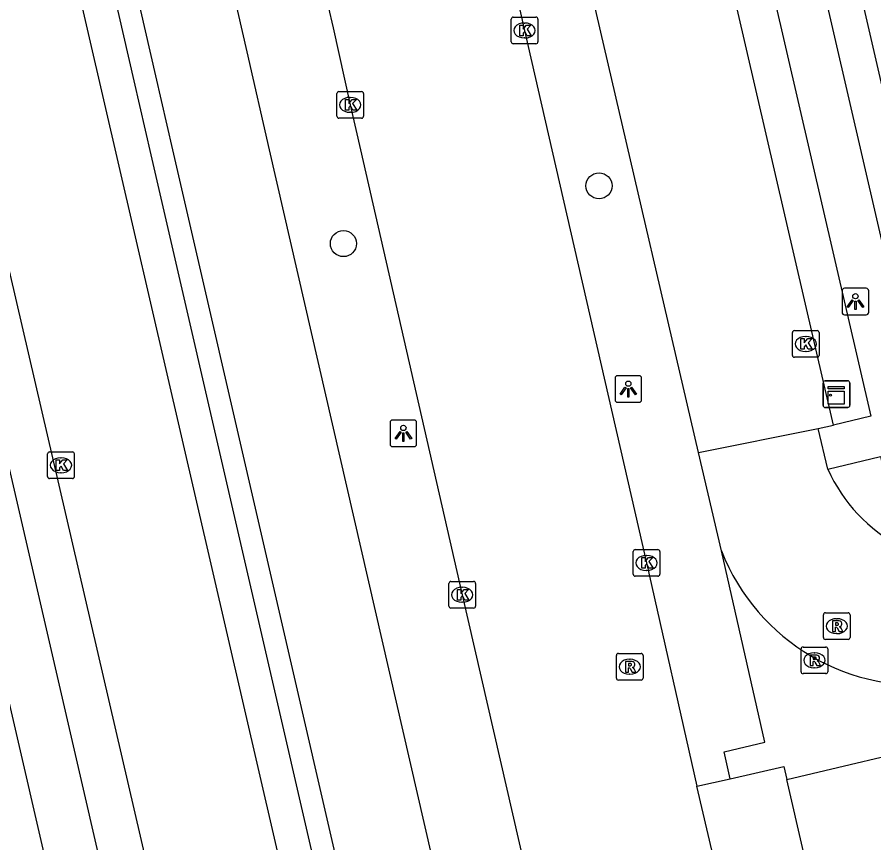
# Model space of a CAD drawing. Extents: x 156414 to 157775, y 382335 to 383765.
# Drawn here: x 156861.8 to 156893.94, y 383473.99 to 383504.98 of the extents above; entities that cross this region are included whole.
import ezdxf

# ---------------------------------------------------------------- set-up
doc = ezdxf.new("R2010")
doc.units = 0
for name, color, linetype in [('IMGEO_Boom', 7, 'Continuous'), ('IMGEO_Fietspad_gesloten', 7, 'Continuous'), ('IMGEO_Haag', 7, 'Continuous'), ('IMGEO_Kast', 7, 'Continuous'), ('IMGEO_Kolk', 7, 'Continuous'), ('IMGEO_Lichtpunt', 7, 'Continuous'), ('IMGEO_OVBaan_gesloten', 7, 'Continuous'), ('IMGEO_Pand_overbouw', 7, 'Continuous'), ('IMGEO_Rijbaan_lokaal_gesloten', 7, 'Continuous'), ('IMGEO_Rioolput', 7, 'Continuous'), ('IMGEO_Voetpad_open', 7, 'Continuous')]:
    doc.layers.add(name, color=color, linetype=linetype)

msp = doc.modelspace()

# ---------------------------------------------------------------- linework, layer by layer
at = {"layer": 'IMGEO_Boom'}
for centre in [(156883.629, 383498.653), (156874.04, 383496.484)]:
    msp.add_circle(centre, 0.489, dxfattribs=at)
at = {"layer": 'IMGEO_Fietspad_gesloten'}
for points in [[(156868.936, 383510.129), (156870.413, 383503.686), (156871.258, 383499.999), (156884.472, 383442.498), (156888.5, 383425.274)], [(156885.417, 383422.906), (156885.092, 383424.314), (156867.637, 383499.999), (156866.997, 383502.78), (156865.484, 383509.383)]]:
    msp.add_lwpolyline(points, dxfattribs=at)
at = {"layer": 'IMGEO_Haag'}
msp.add_lwpolyline([(156851.257, 383540.179), (156855.107, 383533.758), (156855.52, 383533.027), (156857.754, 383529.083), (156858.943, 383526.985), (156860.315, 383524.256), (156861.46, 383521.425), (156862.371, 383518.51), (156863.183, 383515.418), (156863.948, 383512.313), (156864.666, 383509.198), (156866.18, 383502.592), (156866.82, 383499.811), (156884.275, 383424.125), (156884.326, 383423.903), (156884.543, 383422.944)], dxfattribs=at)
at = {"layer": 'IMGEO_Kast'}
for p, q in [((156892.037, 383490.409), (156892.037, 383491.25)), ((156892.037, 383491.25), (156892.037, 383490.409)), ((156892.112, 383491.334), (156892.953, 383491.334)), ((156892.953, 383491.334), (156892.112, 383491.334)), ((156893.037, 383491.259), (156893.037, 383490.418)), ((156893.037, 383490.418), (156893.037, 383491.259)), ((156892.962, 383490.334), (156892.121, 383490.334)), ((156892.121, 383490.334), (156892.962, 383490.334))]:
    msp.add_line(p, q, dxfattribs=at)
for points in [[(156892.232, 383491.124), (156892.832, 383491.124), (156892.832, 383491.039), (156892.232, 383491.039), (156892.232, 383491.124)], [(156892.232, 383490.949), (156892.832, 383490.949), (156892.832, 383490.46), (156892.232, 383490.46), (156892.232, 383490.949)]]:
    msp.add_lwpolyline(points, dxfattribs=at)
msp.add_circle((156892.316, 383490.798), 0.0377, dxfattribs=at)
for centre, start, end in [((156892.115, 383491.256), 92.4484, 184.2845), ((156892.115, 383491.256), 92.4484, 184.2845), ((156892.959, 383491.256), 2.4484, 94.2845), ((156892.959, 383491.256), 2.4484, 94.2845), ((156892.115, 383490.412), 182.4484, 274.2845), ((156892.115, 383490.412), 182.4484, 274.2845), ((156892.959, 383490.412), 272.4484, 4.2845), ((156892.959, 383490.412), 272.4484, 4.2845)]:
    msp.add_arc(centre, 0.0779, start, end, dxfattribs=at)
at = {"layer": 'IMGEO_Kolk'}
for p, q in [((156880.412, 383504.983), (156881.264, 383504.983)), ((156880.337, 383504.057), (156880.337, 383504.909)), ((156880.825, 383504.763), (156880.85, 383504.763)), ((156881.338, 383504.909), (156881.338, 383504.057)), ((156880.848, 383504.203), (156880.823, 383504.203)), ((156881.264, 383503.983), (156880.412, 383503.983)), ((156873.795, 383501.265), (156873.795, 383502.117)), ((156873.87, 383502.191), (156874.722, 383502.191)), ((156874.796, 383502.117), (156874.796, 383501.265)), ((156874.283, 383501.971), (156874.308, 383501.971)), ((156874.722, 383501.191), (156873.87, 383501.191)), ((156874.306, 383501.411), (156874.281, 383501.411)), ((156890.885, 383492.291), (156890.885, 383493.143)), ((156890.96, 383493.217), (156891.812, 383493.217)), ((156891.886, 383493.143), (156891.886, 383492.291)), ((156891.373, 383492.997), (156891.398, 383492.997)), ((156891.812, 383492.217), (156890.96, 383492.217)), ((156891.396, 383492.437), (156891.371, 383492.437)), ((156862.944, 383487.741), (156862.944, 383488.593)), ((156863.019, 383488.667), (156863.871, 383488.667)), ((156863.945, 383488.593), (156863.945, 383487.741)), ((156863.432, 383488.447), (156863.457, 383488.447)), ((156863.871, 383487.667), (156863.019, 383487.667)), ((156863.455, 383487.887), (156863.43, 383487.887)), ((156884.911, 383484.075), (156884.911, 383484.927)), ((156884.986, 383485.001), (156885.838, 383485.001)), ((156885.399, 383484.781), (156885.424, 383484.781)), ((156885.912, 383484.927), (156885.912, 383484.075)), ((156885.422, 383484.221), (156885.397, 383484.221)), ((156878.073, 383483.805), (156878.925, 383483.805)), ((156885.838, 383484.001), (156884.986, 383484.001)), ((156877.998, 383482.879), (156877.998, 383483.731)), ((156878.486, 383483.585), (156878.511, 383483.585)), ((156878.999, 383483.731), (156878.999, 383482.879)), ((156878.925, 383482.805), (156878.073, 383482.805)), ((156878.509, 383483.025), (156878.484, 383483.025))]:
    msp.add_line(p, q, dxfattribs=at)
for points in [[(156880.412, 383504.983), (156881.264, 383504.983)], [(156880.337, 383504.057), (156880.337, 383504.909)], [(156880.658, 383504.683), (156880.781, 383504.683), (156880.781, 383504.532), (156880.911, 383504.683), (156881.075, 383504.683), (156880.929, 383504.532), (156881.082, 383504.283), (156880.93, 383504.283), (156880.845, 383504.447), (156880.781, 383504.38), (156880.781, 383504.283), (156880.658, 383504.283), (156880.658, 383504.683)], [(156881.338, 383504.909), (156881.338, 383504.057)], [(156881.264, 383503.983), (156880.412, 383503.983)], [(156873.795, 383501.265), (156873.795, 383502.117)], [(156873.87, 383502.191), (156874.722, 383502.191)], [(156874.796, 383502.117), (156874.796, 383501.265)], [(156874.116, 383501.891), (156874.239, 383501.891), (156874.239, 383501.74), (156874.369, 383501.891), (156874.533, 383501.891), (156874.387, 383501.74), (156874.54, 383501.491), (156874.388, 383501.491), (156874.303, 383501.655), (156874.239, 383501.588), (156874.239, 383501.491), (156874.116, 383501.491), (156874.116, 383501.891)], [(156874.722, 383501.191), (156873.87, 383501.191)], [(156890.885, 383492.291), (156890.885, 383493.143)], [(156890.96, 383493.217), (156891.812, 383493.217)], [(156891.886, 383493.143), (156891.886, 383492.291)], [(156891.206, 383492.917), (156891.329, 383492.917), (156891.329, 383492.766), (156891.459, 383492.917), (156891.623, 383492.917), (156891.477, 383492.766), (156891.63, 383492.517), (156891.478, 383492.517), (156891.393, 383492.681), (156891.329, 383492.614), (156891.329, 383492.517), (156891.206, 383492.517), (156891.206, 383492.917)], [(156891.812, 383492.217), (156890.96, 383492.217)], [(156862.944, 383487.741), (156862.944, 383488.593)], [(156863.019, 383488.667), (156863.871, 383488.667)], [(156863.945, 383488.593), (156863.945, 383487.741)], [(156863.265, 383488.367), (156863.388, 383488.367), (156863.388, 383488.216), (156863.518, 383488.367), (156863.682, 383488.367), (156863.536, 383488.216), (156863.689, 383487.967), (156863.537, 383487.967), (156863.452, 383488.131), (156863.388, 383488.064), (156863.388, 383487.967), (156863.265, 383487.967), (156863.265, 383488.367)], [(156863.871, 383487.667), (156863.019, 383487.667)], [(156884.911, 383484.075), (156884.911, 383484.927)], [(156884.986, 383485.001), (156885.838, 383485.001)], [(156885.912, 383484.927), (156885.912, 383484.075)], [(156885.232, 383484.701), (156885.355, 383484.701), (156885.355, 383484.55), (156885.485, 383484.701), (156885.649, 383484.701), (156885.503, 383484.55), (156885.656, 383484.301), (156885.504, 383484.301), (156885.419, 383484.465), (156885.355, 383484.398), (156885.355, 383484.301), (156885.232, 383484.301), (156885.232, 383484.701)], [(156878.073, 383483.805), (156878.925, 383483.805)], [(156885.838, 383484.001), (156884.986, 383484.001)], [(156877.998, 383482.879), (156877.998, 383483.731)], [(156878.319, 383483.505), (156878.442, 383483.505), (156878.442, 383483.354), (156878.572, 383483.505), (156878.736, 383483.505), (156878.59, 383483.354), (156878.743, 383483.105), (156878.591, 383483.105), (156878.506, 383483.269), (156878.442, 383483.202), (156878.442, 383483.105), (156878.319, 383483.105), (156878.319, 383483.505)], [(156878.999, 383483.731), (156878.999, 383482.879)], [(156878.925, 383482.805), (156878.073, 383482.805)]]:
    msp.add_lwpolyline(points, dxfattribs=at)
for centre, start, end in [((156880.414, 383504.907), 91.552, 178.448), ((156880.414, 383504.907), 91.552, 178.448), ((156881.262, 383504.907), 1.552, 88.448), ((156881.262, 383504.907), 1.552, 88.448), ((156880.414, 383504.059), 181.552, 268.448), ((156880.414, 383504.059), 181.552, 268.448), ((156881.262, 383504.059), 271.552, 358.448), ((156881.262, 383504.059), 271.552, 358.448), ((156873.872, 383502.115), 91.552, 178.448), ((156873.872, 383502.115), 91.552, 178.448), ((156874.72, 383502.115), 1.552, 88.448), ((156874.72, 383502.115), 1.552, 88.448), ((156873.872, 383501.267), 181.552, 268.448), ((156873.872, 383501.267), 181.552, 268.448), ((156874.72, 383501.267), 271.552, 358.448), ((156874.72, 383501.267), 271.552, 358.448), ((156890.962, 383493.141), 91.552, 178.448), ((156890.962, 383493.141), 91.552, 178.448), ((156891.81, 383493.141), 1.552, 88.448), ((156891.81, 383493.141), 1.552, 88.448), ((156890.962, 383492.293), 181.552, 268.448), ((156890.962, 383492.293), 181.552, 268.448), ((156891.81, 383492.293), 271.552, 358.448), ((156891.81, 383492.293), 271.552, 358.448), ((156863.021, 383488.591), 91.552, 178.448), ((156863.021, 383488.591), 91.552, 178.448), ((156863.869, 383488.591), 1.552, 88.448), ((156863.869, 383488.591), 1.552, 88.448), ((156863.021, 383487.743), 181.552, 268.448), ((156863.021, 383487.743), 181.552, 268.448), ((156863.869, 383487.743), 271.552, 358.448), ((156863.869, 383487.743), 271.552, 358.448), ((156884.988, 383484.925), 91.552, 178.448), ((156884.988, 383484.925), 91.552, 178.448), ((156885.836, 383484.925), 1.552, 88.448), ((156885.836, 383484.925), 1.552, 88.448), ((156878.075, 383483.729), 91.552, 178.448), ((156878.075, 383483.729), 91.552, 178.448), ((156878.923, 383483.729), 1.552, 88.448), ((156878.923, 383483.729), 1.552, 88.448), ((156884.988, 383484.077), 181.552, 268.448), ((156884.988, 383484.077), 181.552, 268.448), ((156885.836, 383484.077), 271.552, 358.448), ((156885.836, 383484.077), 271.552, 358.448), ((156878.075, 383482.881), 181.552, 268.448), ((156878.075, 383482.881), 181.552, 268.448), ((156878.923, 383482.881), 271.552, 358.448), ((156878.923, 383482.881), 271.552, 358.448)]:
    msp.add_arc(centre, 0.0765, start, end, dxfattribs=at)
for centre, major_axis, ratio, start_param, end_param in [((156880.824, 383504.483), (-0.387, 0.002), 0.722429, 4.712389, 7.853982), ((156880.849, 383504.483), (-0.39, 0.002), 0.717154, 1.570796, 4.712389), ((156874.282, 383501.691), (-0.387, 0.002), 0.722429, 4.712389, 7.853982), ((156874.307, 383501.691), (-0.39, 0.002), 0.717154, 1.570796, 4.712389), ((156891.372, 383492.717), (-0.387, 0.002), 0.722429, 4.712389, 7.853982), ((156891.397, 383492.717), (-0.39, 0.002), 0.717154, 1.570796, 4.712389), ((156863.431, 383488.167), (-0.387, 0.002), 0.722429, 4.712389, 7.853982), ((156863.456, 383488.167), (-0.39, 0.002), 0.717154, 1.570796, 4.712389), ((156885.398, 383484.501), (-0.387, 0.002), 0.722429, 4.712389, 7.853982), ((156885.423, 383484.501), (-0.39, 0.002), 0.717154, 1.570796, 4.712389), ((156878.485, 383483.305), (-0.387, 0.002), 0.722429, 4.712389, 7.853982), ((156878.51, 383483.305), (-0.39, 0.002), 0.717154, 1.570796, 4.712389)]:
    msp.add_ellipse(centre, major_axis=major_axis, ratio=ratio, start_param=start_param, end_param=end_param, dxfattribs=at)
at = {"layer": 'IMGEO_Lichtpunt'}
for p, q in [((156892.75, 383494.712), (156892.75, 383493.905)), ((156892.75, 383494.712), (156892.75, 383493.905)), ((156893.652, 383494.807), (156892.844, 383494.807)), ((156893.652, 383494.807), (156892.844, 383494.807)), ((156893.746, 383493.905), (156893.746, 383494.712)), ((156893.746, 383493.905), (156893.746, 383494.712)), ((156892.844, 383493.811), (156893.652, 383493.811)), ((156892.844, 383493.811), (156893.652, 383493.811)), ((156885.132, 383491.525), (156884.324, 383491.525)), ((156885.132, 383491.525), (156884.324, 383491.525)), ((156884.23, 383491.43), (156884.23, 383490.623)), ((156884.23, 383491.43), (156884.23, 383490.623)), ((156885.226, 383490.623), (156885.226, 383491.43)), ((156885.226, 383490.623), (156885.226, 383491.43)), ((156884.324, 383490.529), (156885.132, 383490.529)), ((156884.324, 383490.529), (156885.132, 383490.529)), ((156875.79, 383489.768), (156875.79, 383488.961)), ((156875.79, 383489.768), (156875.79, 383488.961)), ((156876.692, 383489.863), (156875.884, 383489.863)), ((156876.692, 383489.863), (156875.884, 383489.863)), ((156876.786, 383488.961), (156876.786, 383489.768)), ((156876.786, 383488.961), (156876.786, 383489.768)), ((156875.884, 383488.867), (156876.692, 383488.867)), ((156875.884, 383488.867), (156876.692, 383488.867))]:
    msp.add_line(p, q, dxfattribs=at)
for points in [[(156893.124, 383494.376), (156893.163, 383494.348), (156892.975, 383494.086), (156892.937, 383494.113), (156893.124, 383494.376)], [(156893.336, 383494.348), (156893.374, 383494.375), (156893.561, 383494.113), (156893.522, 383494.085), (156893.336, 383494.348)], [(156893.226, 383494.328), (156893.273, 383494.328), (156893.273, 383494.006), (156893.226, 383494.006), (156893.226, 383494.328)], [(156884.604, 383491.094), (156884.643, 383491.066), (156884.455, 383490.804), (156884.417, 383490.831), (156884.604, 383491.094)], [(156884.706, 383491.046), (156884.753, 383491.046), (156884.753, 383490.724), (156884.706, 383490.724), (156884.706, 383491.046)], [(156884.816, 383491.066), (156884.854, 383491.093), (156885.041, 383490.831), (156885.002, 383490.803), (156884.816, 383491.066)], [(156876.164, 383489.432), (156876.203, 383489.404), (156876.015, 383489.142), (156875.977, 383489.169), (156876.164, 383489.432)], [(156876.266, 383489.384), (156876.313, 383489.384), (156876.313, 383489.062), (156876.266, 383489.062), (156876.266, 383489.384)], [(156876.376, 383489.404), (156876.414, 383489.431), (156876.601, 383489.169), (156876.562, 383489.141), (156876.376, 383489.404)]]:
    msp.add_lwpolyline(points, dxfattribs=at)
for centre in [(156893.249, 383494.51), (156884.729, 383491.228), (156876.289, 383489.566)]:
    msp.add_circle(centre, 0.0994, dxfattribs=at)
for centre, start, end in [((156892.844, 383494.712), 90, 180), ((156892.844, 383494.712), 90, 180), ((156893.652, 383494.712), 0, 90), ((156893.652, 383494.712), 0, 90), ((156892.844, 383493.905), 180, 270), ((156892.844, 383493.905), 180, 270), ((156893.652, 383493.905), 270, 0), ((156893.652, 383493.905), 270, 360), ((156884.324, 383491.43), 90, 180), ((156884.324, 383491.43), 90, 180), ((156885.132, 383491.43), 0, 90), ((156885.132, 383491.43), 0, 90), ((156884.324, 383490.623), 180, 270), ((156884.324, 383490.623), 180, 270), ((156885.132, 383490.623), 270, 0), ((156885.132, 383490.623), 270, 360), ((156875.884, 383489.768), 90, 180), ((156875.884, 383489.768), 90, 180), ((156876.692, 383489.768), 0, 90), ((156876.692, 383489.768), 0, 90), ((156875.884, 383488.961), 180, 270), ((156875.884, 383488.961), 180, 270), ((156876.692, 383488.961), 270, 0), ((156876.692, 383488.961), 270, 360)]:
    msp.add_arc(centre, 0.0946, start, end, dxfattribs=at)
at = {"layer": 'IMGEO_OVBaan_gesloten'}
for points in [[(156878.993, 383512.499), (156880.45, 383506.213), (156880.837, 383504.483), (156881.862, 383499.999), (156885.411, 383484.5), (156887.301, 383476.122)], [(156872.154, 383511.005), (156873.65, 383504.58), (156874.297, 383501.691), (156874.682, 383499.999), (156878.5, 383483.305), (156882.986, 383463.768), (156887.645, 383443.796), (156891.786, 383425.777), (156892.041, 383424.869)], [(156896.345, 383437.305), (156894.667, 383444.682), (156887.301, 383476.122)]]:
    msp.add_lwpolyline(points, dxfattribs=at)
at = {"layer": 'IMGEO_Pand_overbouw'}
msp.add_lwpolyline([(156897.784, 383492.142), (156888.666, 383531.548), (156887.568, 383531.281), (156896.66, 383491.885)], close=True, dxfattribs=at)
at = {"layer": 'IMGEO_Rijbaan_lokaal_gesloten'}
for points in [[(156892.432, 383489.674), (156883.372, 383528.827)], [(156860.959, 383519.485), (156883.055, 383423.898)], [(156887.364, 383488.648), (156880.286, 383519.129)], [(156879.985, 383415.726), (156856.388, 383517.559)], [(156891.845, 383489.546), (156892.432, 383489.674)], [(156887.364, 383488.648), (156891.845, 383489.546)], [(156892.214, 383488.014), (156891.845, 383489.546)], [(156888.221, 383484.956), (156887.364, 383488.648)]]:
    msp.add_lwpolyline(points, dxfattribs=at)
for centre, radius, start, end in [((156897.832, 383490.55), 6.164, 204.2886, 242.0777), ((156895.596, 383487.836), 7.918, 201.332, 277.9636)]:
    msp.add_arc(centre, radius, start, end, dxfattribs=at)
at = {"layer": 'IMGEO_Rioolput'}
for p, q in [((156892.046, 383481.702), (156892.046, 383482.554)), ((156892.121, 383482.628), (156892.973, 383482.628)), ((156893.047, 383482.554), (156893.047, 383481.702)), ((156892.534, 383482.408), (156892.559, 383482.408)), ((156892.557, 383481.848), (156892.532, 383481.848)), ((156892.973, 383481.628), (156892.121, 383481.628)), ((156891.208, 383480.419), (156891.208, 383481.271)), ((156891.283, 383481.345), (156892.135, 383481.345)), ((156892.209, 383481.271), (156892.209, 383480.419)), ((156884.28, 383480.177), (156884.28, 383481.029)), ((156884.355, 383481.103), (156885.207, 383481.103)), ((156884.768, 383480.883), (156884.793, 383480.883)), ((156885.281, 383481.029), (156885.281, 383480.177)), ((156891.696, 383481.125), (156891.721, 383481.125)), ((156891.719, 383480.565), (156891.694, 383480.565)), ((156884.791, 383480.323), (156884.766, 383480.323)), ((156892.135, 383480.345), (156891.283, 383480.345)), ((156885.207, 383480.103), (156884.355, 383480.103))]:
    msp.add_line(p, q, dxfattribs=at)
for points in [[(156892.046, 383481.702), (156892.046, 383482.554)], [(156892.121, 383482.628), (156892.973, 383482.628)], [(156893.047, 383482.554), (156893.047, 383481.702)], [(156892.635, 383482.326), (156892.383, 383482.328), (156892.383, 383481.928)], [(156892.561, 383482.247), (156892.507, 383482.247), (156892.507, 383482.166)], [(156892.507, 383482.166), (156892.559, 383482.166)], [(156892.383, 383481.928), (156892.507, 383481.928), (156892.507, 383482.09), (156892.518, 383482.09)], [(156892.565, 383482.061), (156892.636, 383481.928), (156892.776, 383481.928), (156892.711, 383482.054)], [(156892.973, 383481.628), (156892.121, 383481.628)], [(156891.208, 383480.419), (156891.208, 383481.271)], [(156891.283, 383481.345), (156892.135, 383481.345)], [(156892.209, 383481.271), (156892.209, 383480.419)], [(156884.28, 383480.177), (156884.28, 383481.029)], [(156884.355, 383481.103), (156885.207, 383481.103)], [(156885.281, 383481.029), (156885.281, 383480.177)], [(156891.797, 383481.043), (156891.545, 383481.045), (156891.545, 383480.645)], [(156891.723, 383480.964), (156891.669, 383480.964), (156891.669, 383480.883)], [(156891.669, 383480.883), (156891.721, 383480.883)], [(156884.869, 383480.801), (156884.617, 383480.803), (156884.617, 383480.403)], [(156884.617, 383480.403), (156884.741, 383480.403), (156884.741, 383480.565), (156884.752, 383480.565)], [(156884.795, 383480.722), (156884.741, 383480.722), (156884.741, 383480.641)], [(156884.741, 383480.641), (156884.793, 383480.641)], [(156891.545, 383480.645), (156891.669, 383480.645), (156891.669, 383480.807), (156891.68, 383480.807)], [(156891.727, 383480.778), (156891.798, 383480.645), (156891.938, 383480.645), (156891.873, 383480.771)], [(156884.799, 383480.536), (156884.87, 383480.403), (156885.01, 383480.403), (156884.945, 383480.529)], [(156892.135, 383480.345), (156891.283, 383480.345)], [(156885.207, 383480.103), (156884.355, 383480.103)]]:
    msp.add_lwpolyline(points, dxfattribs=at)
for centre, radius, start, end in [((156892.123, 383482.552), 0.0765, 91.552, 178.448), ((156892.123, 383482.552), 0.0765, 91.552, 178.448), ((156892.971, 383482.552), 0.0765, 1.552, 88.448), ((156892.971, 383482.552), 0.0765, 1.552, 88.448), ((156892.543, 383482.355), 0.19, 274.7715, 282.9687), ((156892.567, 383482.151), 0.0964, 77.0061, 93.1865), ((156892.581, 383482.208), 0.0378, 276.6634, 79.6772), ((156892.634, 383482.216), 0.109, 350.3612, 89.416), ((156892.632, 383482.216), 0.112, 277.5842, 350.9817), ((156892.517, 383482.037), 0.0533, 26.0293, 88.6989), ((156892.616, 383482.001), 0.108, 29.5134, 73.7905), ((156892.123, 383481.704), 0.0765, 181.552, 268.448), ((156892.123, 383481.704), 0.0765, 181.552, 268.448), ((156892.971, 383481.704), 0.0765, 271.552, 358.448), ((156892.971, 383481.704), 0.0765, 271.552, 358.448), ((156891.285, 383481.269), 0.0765, 91.552, 178.448), ((156891.285, 383481.269), 0.0765, 91.552, 178.448), ((156892.133, 383481.269), 0.0765, 1.552, 88.448), ((156892.133, 383481.269), 0.0765, 1.552, 88.448), ((156884.357, 383481.027), 0.0765, 91.552, 178.448), ((156884.357, 383481.027), 0.0765, 91.552, 178.448), ((156885.205, 383481.027), 0.0765, 1.552, 88.448), ((156885.205, 383481.027), 0.0765, 1.552, 88.448), ((156891.705, 383481.072), 0.19, 274.7715, 282.9687), ((156891.729, 383480.868), 0.0964, 77.0061, 93.1865), ((156891.743, 383480.925), 0.0378, 276.6634, 79.6772), ((156891.796, 383480.933), 0.109, 350.3612, 89.416), ((156891.794, 383480.933), 0.112, 277.5842, 350.9817), ((156884.751, 383480.512), 0.0533, 26.0293, 88.6989), ((156884.777, 383480.83), 0.19, 274.7715, 282.9687), ((156884.801, 383480.626), 0.0964, 77.0061, 93.1865), ((156884.815, 383480.683), 0.0378, 276.6634, 79.6772), ((156884.868, 383480.691), 0.109, 350.3612, 89.416), ((156884.866, 383480.691), 0.112, 277.5842, 350.9817), ((156884.85, 383480.476), 0.108, 29.5134, 73.7905), ((156891.679, 383480.754), 0.0533, 26.0293, 88.6989), ((156891.778, 383480.718), 0.108, 29.5134, 73.7905), ((156891.285, 383480.421), 0.0765, 181.552, 268.448), ((156891.285, 383480.421), 0.0765, 181.552, 268.448), ((156892.133, 383480.421), 0.0765, 271.552, 358.448), ((156892.133, 383480.421), 0.0765, 271.552, 358.448), ((156884.357, 383480.179), 0.0765, 181.552, 268.448), ((156884.357, 383480.179), 0.0765, 181.552, 268.448), ((156885.205, 383480.179), 0.0765, 271.552, 358.448), ((156885.205, 383480.179), 0.0765, 271.552, 358.448)]:
    msp.add_arc(centre, radius, start, end, dxfattribs=at)
for centre, major_axis, ratio, start_param, end_param in [((156892.533, 383482.128), (-0.387, 0.002), 0.722429, 4.712389, 7.853982), ((156892.558, 383482.128), (-0.39, 0.002), 0.717154, 1.570796, 4.712389), ((156884.767, 383480.603), (-0.387, 0.002), 0.722429, 4.712389, 7.853982), ((156884.792, 383480.603), (-0.39, 0.002), 0.717154, 1.570796, 4.712389), ((156891.695, 383480.845), (-0.387, 0.002), 0.722429, 4.712389, 7.853982), ((156891.72, 383480.845), (-0.39, 0.002), 0.717154, 1.570796, 4.712389)]:
    msp.add_ellipse(centre, major_axis=major_axis, ratio=ratio, start_param=start_param, end_param=end_param, dxfattribs=at)
at = {"layer": 'IMGEO_Voetpad_open'}
for points in [[(156831.22, 383619.699), (156831.803, 383620.025), (156846.657, 383595.304), (156861.038, 383571.383), (156878.215, 383542.888), (156878.738, 383541.996), (156879.96, 383539.93), (156883.501, 383532.821), (156884.28, 383530.938), (156884.759, 383529.237), (156893.823, 383490.007), (156892.432, 383489.674)], [(156895.667, 383490.429), (156886.023, 383532.163), (156886.809, 383532.435)], [(156879.985, 383415.726), (156878.368, 383415.347), (156874.36, 383432.367), (156854.689, 383517.604)], [(156876.388, 383414.72), (156853.384, 383514.459)], [(156892.214, 383488.014), (156894.19, 383488.494), (156894.946, 383485.103)], [(156888.547, 383476.404), (156888.32, 383477.411), (156889.853, 383477.775), (156888.221, 383484.956)], [(156890.679, 383476.375), (156896.596, 383477.768)], [(156888.547, 383476.404), (156890.567, 383476.86), (156890.679, 383476.375)], [(156887.301, 383476.122), (156888.547, 383476.404)], [(156895.449, 383455.627), (156890.679, 383476.375)]]:
    msp.add_lwpolyline(points, dxfattribs=at)

doc.saveas('drawing.dxf')
